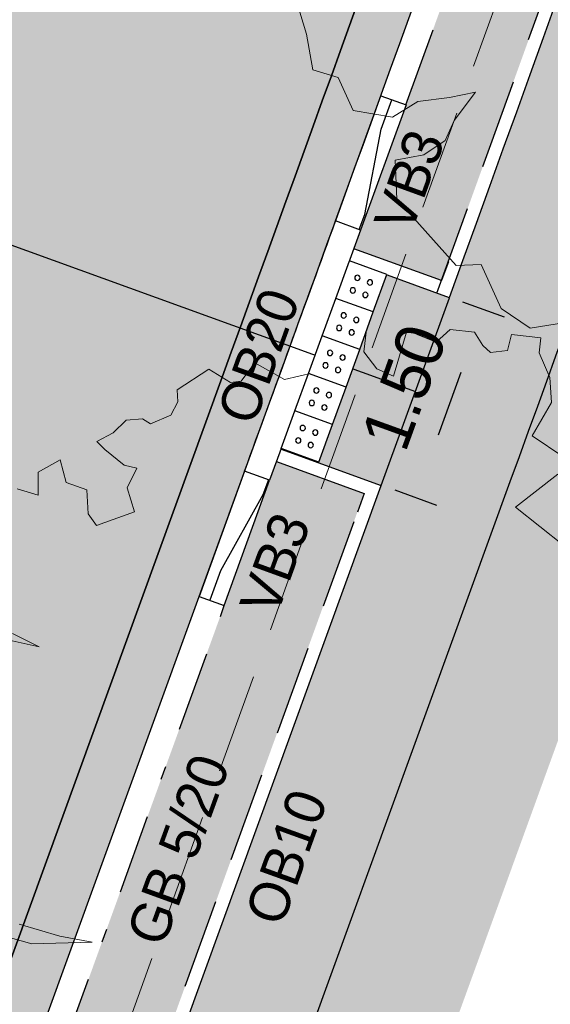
# Model space of a CAD drawing. Header units: metres. Extents: x 134157 to 138734, y 451157 to 455772.
# Tile 466 of 656: x 136563.45 to 136567.43, y 453794.27 to 453801.67. Entities that reach past the tile are written whole.
import ezdxf

# ---------------------------------------------------------------- set-up
doc = ezdxf.new("R2010")
doc.units = ezdxf.units.M
doc.set_wipeout_variables(frame=1)
for name, pattern in [('CENTER__G5', [2.4, 1.5, -0.3, 0.3, -0.3]), ('DASHDOT__G2', [1.2, 0.6, -0.3, 0, -0.3]), ('GZ10X20__G1', [1.4999999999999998, 0.5, -0.2, 0.2, -0.2, 0.2, -0.2]), ('HIDDEN__G5', [1.125, 0.75, -0.375])]:
    doc.linetypes.add(name, pattern=pattern)
doc.layers.add('-DR-alg-hulplijnen', color=210, linetype='Continuous', plot=False)
doc.layers.add('-DR-alg-hulplijnen bochtstralen uitritconstructies', color=210, linetype='Continuous', plot=False)
doc.layers.add('-DR-alg-hulplijnen kantverharding asflast nieuwe fietsstraat', color=7, linetype='Continuous', true_color=0xff9429, plot=False)
doc.layers.add('-DR-bs-boom', color=253, linetype='Continuous', lineweight=13)
doc.layers.add('-DR-nw-rio-HWA 125', color=170, linetype='HIDDEN__G5', lineweight=13)
doc.layers.add('-DR-nw-gr-arc-gras', color=7, linetype='Continuous', true_color=0xb5d5a4)
for name, color, linetype in [('-DR-nw-inr-fietsparkeren Tulip enkele beugel', 2, 'Continuous'), ('-DR-nw-maatvoering', 3, 'Continuous'), ('-DR-nw-vh-band 10x20 ob', 2, 'HIDDEN__G5'), ('-DR-nw-vh-band 15x25 ob', 2, 'CENTER__G5'), ('-DR-nw-vh-band 18-20x25 verloopband 20x20', 2, 'Continuous'), ('-DR-nw-vh-band 20x20 opsluitband', 2, 'GZ10X20__G1'), ('-DR-nw-vh-band 5-20x25', 2, 'DASHDOT__G2'), ('-DR-nw-vh-block doorsteek struinpad', 2, 'Continuous'), ('-DR-nw-vh-geleidelijntegels noppentegels 300x300x60', 250, 'Continuous'), ('-DR-nw-vh-kantverharding', 3, 'Continuous'), ('-DR-nw-vh-txt-kantopsluitingen', 2, 'Continuous')]:
    doc.layers.add(name, color=color, linetype=linetype)
doc.layers.add('-DR-nw-vh-arc-asfalt fietsstraat rood', color=7, linetype='Continuous', lineweight=9, true_color=0xdfbfc7)
doc.layers.add('-DR-nw-vh-arc-sbs kf bruinrood rabat halfsteens', color=7, linetype='Continuous', lineweight=9, true_color=0xb88485)
doc.layers.add('-DR-nw-vh-arc-halfverharding stabilizer', color=7, linetype='Continuous', lineweight=9, true_color=0xe2e1c1, transparency=0.1)
doc.layers.add('-DR-nw-vh-kantverharding halfverharding stabilizer', color=7, linetype='Continuous', true_color=0xe2e1c1, transparency=0.1)
doc.styles.add('2-5TXT', font='arial.ttf')
doc.styles.add('Drong', font='txt', dxfattribs={"height": 1.8})
doc.dimstyles.new('Drong', dxfattribs={"dimtxt": 1.8, "dimasz": 2.5, "dimexe": 0, "dimexo": 0, "dimgap": 0.9, "dimtad": 1, "dimzin": 0, "dimdsep": 46, "dimtxsty": 'Drong', "dimblk": 'dimblk-wit', "dimcen": 0, "dimse1": 1, "dimse2": 1, "dimclrd": 256, "dimclre": 1, "dimclrt": 7, "dimadec": 0, "dimazin": 0, "dimtfac": 1, "dimtmove": 0, "dimatfit": 3, "dimfxl": 1, "dimtolj": 1, "dimtzin": 0, "dimarcsym": 0})
doc.dimstyles.new('VELOPA-drukwerk', dxfattribs={"dimscale": 0, "dimtxt": 2.5, "dimasz": 2, "dimexe": 1, "dimexo": 1, "dimgap": 1, "dimtad": 1, "dimdec": 0, "dimdsep": 46, "dimtxsty": '2-5TXT', "dimcen": 8, "dimadec": 1, "dimazin": 0, "dimtfac": 1, "dimtdec": 0, "dimtmove": 0, "dimatfit": 3, "dimfxl": 1, "dimtolj": 1, "dimtzin": 0, "dimarcsym": 0})
pattern_1 = [(228.0127875, (0.54864, 0.7619999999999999), (-6.096000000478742, -6.857999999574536), [0.102516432, -10.1491450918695]), (184.969741, (0.4800599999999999, 0.6858), (9.143999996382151, 0.7620000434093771), [0.175921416, -17.41621466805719]), (132.5104471, (0.3048, 0.6705599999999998), (7.620000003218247, -8.381999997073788), [0.124044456, -12.28041683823]), (267.273689, (0.00762, 0.4800599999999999), (0.7620000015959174, 15.23999999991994), [0.160201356, -15.8599312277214]), (292.83365418, (0, 0.32004), (-3.810000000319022, 9.143999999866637), [0.15709011, -15.5519423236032]), (357.2736889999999, (0.06096, 0.17526), (-15.23999999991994, 0.7620000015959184), [0.160201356, -15.8599312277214]), (37.69424047, (0.22098, 0.16764), (-9.905999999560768, -7.620000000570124), [0.211858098, -20.9739345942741]), (72.25532837, (0.38862, 0.29718), (5.334000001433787, 16.76399999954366), [0.200015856, -19.8015769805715]), (121.42956562, (0.4495799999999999, 0.48768), (-6.096000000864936, 9.905999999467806), [0.1607439, -15.9136637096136]), (175.2363583, (0.36576, 0.6248400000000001), (8.381999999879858, -0.7620000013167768), [0.183513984, -8.992181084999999]), (222.3974378, (0.18288, 0.64008), (-9.143999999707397, -8.382000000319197), [0.237323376, -23.4950317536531]), (138.81407483, (0.7619999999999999, 0.47244), (-5.333999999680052, 4.572000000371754), [0.08100136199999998, -8.0191697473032]), (171.4692344, (0.70104, 0.52578), (9.906000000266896, -1.523999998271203), [0.154104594, -15.256391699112]), (225, (0.54864, 0.54864), (-1.06581410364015e-16, -0.7620000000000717), [0.107762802, -0.9698679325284]), (203.19859051, (0.4953, 0.64008), (3.810000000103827, 1.5239999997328), [0.05803239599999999, -5.745186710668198]), (291.80140949, (0.44196, 0.61722), (-0.7620000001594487, 2.285999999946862), [0.082069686, -4.021425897]), (30.96375653, (0.47244, 0.5410200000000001), (2.286000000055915, 1.523999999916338), [0.133295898, -4.309889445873]), (161.56505118, (0.5867399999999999, 0.6096), (1.524000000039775, -0.761999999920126), [0.096386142, -2.3132694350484]), (16.389540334, (0, 0.61722), (7.620000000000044, 2.286000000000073), [0.1350264, -13.3676480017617]), (70.34617594, (0.12954, 0.65532), (-3.048000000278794, -8.381999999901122), [0.113279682, -11.21466470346]), (293.19859051, (0.5867399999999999, 0.7619999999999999), (-1.523999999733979, 3.810000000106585), [0.11606403, -5.687155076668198]), (343.6104596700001, (0.6324599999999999, 0.65532), (-7.620000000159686, 2.285999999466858), [0.1350264, -13.367648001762]), (339.44395478, (0, 0.14478), (-3.809999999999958, 1.524000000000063), [0.1302105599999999, -6.3803202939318]), (294.7751406, (0.12192, 0.09906), (-3.810000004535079, 8.381999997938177), [0.109101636, -10.801078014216]), (66.80140949, (0.59436, 0), (1.523999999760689, 3.810000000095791), [0.11606403, -5.687155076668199]), (17.35402464, (0.64008, 0.10668), (-9.905999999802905, -3.048000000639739), [0.127734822, -12.64571279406]), (69.44395478, (0.22098, 0), (-1.524000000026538, -3.809999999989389), [0.06510527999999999, -6.445425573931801]), (101.309932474, (0.54864, 0), (-0.7620000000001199, 3.048000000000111), [0.03885437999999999, -3.8465984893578]), (165.963756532, (0.5410200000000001, 0.0381), (2.285999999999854, -0.7619999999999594), [0.15709011, -2.9847163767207]), (186.00900596, (0.38862, 0.0762), (7.61999999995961, 0.762000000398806), [0.1455801, -14.4124094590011]), (303.69006753, (0.47244, 0.47244), (-0.7620000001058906, 1.523999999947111), [0.109897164, -2.637532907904]), (353.15722659, (0.5334, 0.3809999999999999), (12.9540000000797, -1.523999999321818), [0.191867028, -18.9948027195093]), (60.9453959, (0.7239, 0.35814), (-3.048000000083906, -5.333999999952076), [0.078452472, -7.766817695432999]), (90, (0.7619999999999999, 0.42672), (-0.7619999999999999, 0.7619999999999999), [0.04572, -0.7162799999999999]), (120.25643716, (0.37338, 0.09906), (3.047999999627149, -5.334000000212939), [0.105860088, -10.48018223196]), (48.01278749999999, (0.32004, 0.1905), (6.096000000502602, 6.857999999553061), [0.205032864, -10.0466286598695]), (0, (0.4572, 0.3429), (0.7619999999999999, 0.7619999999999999), [0.19812, -0.5638799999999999]), (325.3048465, (0.65532, 0.3429), (7.620000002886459, -5.333999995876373), [0.120482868, -11.927795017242]), (254.0546040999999, (0.75438, 0.27432), (-0.761999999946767, -3.048000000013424), [0.110948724, -5.4364950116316]), (207.64597536, (0.7239, 0.16764), (-14.478000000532, -7.619999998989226), [0.18064353, -17.8837393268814]), (175.42607874, (0.5638799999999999, 0.08381999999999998), (-9.905999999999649, 0.7619999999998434), [0.191108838, -18.919753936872])]
pattern_2 = [(115.3356253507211, (136419.7180158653, 453326.2367068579), (-0.2236810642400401, -0.1059037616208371), [0.06, -0.187485]), (205.3356253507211, (136419.7180158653, 453326.2367068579), (0.1059037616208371, -0.22368106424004), [0.06, -0.187485])]

# ---------------------------------------------------------------- blocks, each defined once
blk = doc.blocks.new('Boom bestaand 1')
for points in [[(-0.2947208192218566, 0.2047446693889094), (-0.3321562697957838, 0.1849765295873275), (-0.3413385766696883, 0.2202768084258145)], [(-0.350520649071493, 0.2287488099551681), (-0.3724168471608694, 0.2146288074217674), (-0.3879560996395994, 0.2358089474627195), (-0.4042018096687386, 0.2414569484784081), (-0.4225661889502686, 0.2414569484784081), (-0.4315337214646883, 0.2467254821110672), (-0.4415591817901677, 0.229188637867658), (-0.4324549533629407, 0.2223948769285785), (-0.435986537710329, 0.2110987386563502), (-0.4423434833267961, 0.2082747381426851), (-0.4530205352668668, 0.2066837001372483), (-0.4612717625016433, 0.1920817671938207), (-0.457176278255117, 0.18003446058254), (-0.4670650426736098, 0.170150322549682), (-0.472715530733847, 0.1652082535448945), (-0.4472877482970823, 0.1440281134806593), (-0.4564700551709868, 0.1355561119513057), (-0.4705966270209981, 0.1320260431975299), (-0.4840167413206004, 0.1397921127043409), (-0.4882547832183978, 0.1171998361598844), (-0.4847231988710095, 0.1157878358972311), (-0.4748346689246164, 0.1136699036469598), (-0.4769535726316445, 0.1009617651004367), (-0.4713028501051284, 0.09460769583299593), (-0.4748346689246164, 0.0748395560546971), (-0.4931990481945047, 0.06071941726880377), (-0.4854294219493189, 0.04730521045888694), (-0.4875485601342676, 0.04024520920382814), (-0.5016751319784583, 0.03036107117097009), (-0.4974370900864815, 0.00494493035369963), (-0.4896674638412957, 0.002120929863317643), (-0.4832352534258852, -0.006023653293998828), (-0.4832352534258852, -0.0211265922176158), (-0.4885680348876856, -0.02468023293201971), (-0.4921233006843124, -0.03534115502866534), (-0.4876793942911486, -0.04689045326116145), (-0.4867905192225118, -0.05932826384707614), (-0.4796799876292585, -0.05666299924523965), (-0.4645700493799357, -0.04866734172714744), (-0.459237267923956, -0.04156006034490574), (-0.449460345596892, -0.05310935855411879), (-0.4325726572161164, -0.05488624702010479), (-0.4341562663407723, -0.082442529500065), (-0.4438616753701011, -0.08442230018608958), (-0.4591129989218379, -0.0788789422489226), (-0.4694125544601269, -0.08976781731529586), (-0.4852582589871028, -0.08739209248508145), (-0.4834755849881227, -0.1044182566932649), (-0.4690165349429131, -0.1107536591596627), (-0.4787219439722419, -0.1222364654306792)], [(-0.389277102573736, -0.1643826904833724), (-0.3736199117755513, -0.1512478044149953), (-0.3909544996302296, -0.175281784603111)], [(-0.2053925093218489, -0.2390105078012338), (-0.1868351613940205, -0.2166427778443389), (-0.1742816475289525, -0.1980938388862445), (-0.189564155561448, -0.2362827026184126), (-0.2026635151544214, -0.2526493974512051)], [(-0.02779592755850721, -0.489518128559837), (-0.01080061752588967, -0.4915566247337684), (0.01571205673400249, -0.4976722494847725), (0.02862852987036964, -0.4827231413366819), (0.05582116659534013, -0.4820436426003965), (0.071993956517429, -0.4570290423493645), (0.06901628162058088, -0.4348673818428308), (0.07565379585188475, -0.4119102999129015), (0.07964846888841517, -0.3923569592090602), (0.09273351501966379, -0.4155685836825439), (0.1039107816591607, -0.4277820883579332), (0.107454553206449, -0.4465849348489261), (0.1024933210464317, -0.4680038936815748), (0.1298861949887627, -0.4784885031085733), (0.1932751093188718, -0.4575098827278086), (0.2000920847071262, -0.4399570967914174), (0.2363148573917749, -0.4392229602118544), (0.2586511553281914, -0.4253239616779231), (0.2652219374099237, -0.3991058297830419)]]:
    blk.add_lwpolyline(points)
blk = doc.blocks.new('Verloop 20x20 naar 5-20')
blk.add_lwpolyline([(0, 0), (0, 0.2), (1, 0.2), (1, 0)], close=True)
blk.add_lwpolyline([(-2.487058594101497e-17, 0.01052302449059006), (0.1199157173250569, 0.01052302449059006), (0.765107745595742, 0.1144284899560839), (1, 0.1144284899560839)])
blk = doc.blocks.new('*U146')
blk.add_lwpolyline([(0, 0), (2.449293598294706e-17, 0.2), (-1, 0.2000000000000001), (-1, 1.224646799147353e-16)], close=True)
blk.add_lwpolyline([(2.615928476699e-17, 0.01052302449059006), (-0.1199157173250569, 0.01052302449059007), (-0.765107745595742, 0.114428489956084), (-1, 0.114428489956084)])
blk = doc.blocks.new('*U2276')
at = {"layer": '-DR-alg-hulplijnen bochtstralen uitritconstructies', "flags": 128}
blk.add_lwpolyline([(1.244720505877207, -1.005944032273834), (2.744699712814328, -1.013842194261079)], dxfattribs=at)
at = {"layer": '-DR-nw-vh-band 15x25 ob'}
for points in [[(1.148927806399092, -0.2053627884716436), (1.145217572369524, -0.9054795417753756), (0.9955896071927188, -0.9047826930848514)], [(2.995771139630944, -0.9150104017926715), (2.845194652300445, -0.9143091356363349), (2.84890668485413, -0.2138528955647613)]]:
    blk.add_lwpolyline(points, dxfattribs=at)
at = {"layer": '-DR-nw-vh-band 20x20 opsluitband', "flags": 128}
blk.add_lwpolyline([(2.999033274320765, -0.2145619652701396), (0.9990577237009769, -0.20465498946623)], dxfattribs=at)
at = {"layer": '-DR-nw-vh-kantverharding'}
blk.add_lwpolyline([(0.9999891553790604, -0.004657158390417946, 0.0002762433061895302), (2.999964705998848, -0.01456413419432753)], format="xyb", dxfattribs=at)
for points in [[(1.248926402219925, -0.2058927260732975), (1.244686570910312, -1.005943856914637)], [(2.744665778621, -1.013842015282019), (2.748908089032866, -0.2133229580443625)]]:
    blk.add_lwpolyline(points, dxfattribs=at)
at = {"layer": '-DR-nw-vh-band 18-20x25 verloopband 20x20', "rotation": 359.7331635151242}
for name, p in [('*U146', (0.9990577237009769, -0.20465498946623)), ('Verloop 20x20 naar 5-20', (2.999033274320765, -0.2145619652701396))]:
    blk.add_blockref(name, p, dxfattribs=at)
blk = doc.blocks.new('*D482')
at = {"layer": '-DR-alg-hulplijnen', "color": 0, "lineweight": -2, "ltscale": 4, "transparency": 16777216}
for p, q in [((-1.268533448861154e-15, -770.7167233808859), (-1.92714493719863e-14, -1064.726652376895)), ((3625, -770.7167233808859), (3625, -1064.726652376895)), ((41.43344676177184, -1044.009928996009), (3583.566553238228, -1044.009928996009))]:
    blk.add_line(p, q, dxfattribs=at)
at = {"layer": '-DR-alg-hulplijnen', "color": 0, "ltscale": 4, "transparency": 16777216}
for points in [[(41.43344676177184, -1037.104354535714), (41.43344676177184, -1050.915503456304), (-1.800291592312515e-14, -1044.009928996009)], [(3583.566553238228, -1037.104354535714), (3583.566553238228, -1050.915503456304), (3625, -1044.009928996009)]]:
    blk.add_solid(points, dxfattribs=at)
at = {"layer": 'Defpoints', "color": 0, "ltscale": 4, "transparency": 16777216}
for p in [(0, -750), (3625, -750), (3625, -1044.009928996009)]:
    blk.add_point(p, dxfattribs=at)
at = {"layer": '-DR-alg-hulplijnen', "color": 0, "ltscale": 4, "transparency": 16777216, "insert": (1812.5, -996.8320429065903), "char_height": 51.79180845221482, "attachment_point": 5, "style": '2-5TXT'}
blk.add_mtext('\\A1;3625', dxfattribs=at)
blk = doc.blocks.new('*D481')
at = {"layer": '-DR-alg-hulplijnen', "color": 0, "lineweight": -2, "ltscale": 4, "transparency": 16777216}
for p, q in [((3645.716723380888, 3.331503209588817e-15), (4009.119275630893, 6.177109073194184e-14)), ((3988.402552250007, -41.4334467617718), (3988.402552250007, -708.5665532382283)), ((3645.716723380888, -750.0000000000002), (4009.119275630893, -750.0000000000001))]:
    blk.add_line(p, q, dxfattribs=at)
at = {"layer": '-DR-alg-hulplijnen', "color": 0, "ltscale": 4, "transparency": 16777216}
for points in [[(3981.496977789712, -41.43344676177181), (3995.308126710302, -41.4334467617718), (3988.402552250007, 5.843958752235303e-14)], [(3981.496977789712, -708.5665532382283), (3995.308126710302, -708.5665532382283), (3988.402552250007, -750.0000000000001)]]:
    blk.add_solid(points, dxfattribs=at)
at = {"layer": 'Defpoints', "color": 0, "ltscale": 4, "transparency": 16777216}
for p in [(3625.000000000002, 0), (3625.000000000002, -750.0000000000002), (3988.402552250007, -750.0000000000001)]:
    blk.add_point(p, dxfattribs=at)
at = {"layer": '-DR-alg-hulplijnen', "color": 0, "ltscale": 4, "transparency": 16777216, "insert": (3941.242330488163, -375.0000000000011), "char_height": 51.79180845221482, "attachment_point": 5, "rotation": 90, "style": '2-5TXT'}
blk.add_mtext('\\A1;750', dxfattribs=at)
blk = doc.blocks.new('*U1814')
blk.add_wipeout([(-1.3877787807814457e-17, 0), (-0.14049830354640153, 0.26506645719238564), (0.1245681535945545, 0.40556476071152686), (0.2650664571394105, 0.14049830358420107)])
for points in [[(0.1245681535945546, 0.4055647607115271), (-0.1404983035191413, 0.2650664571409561)], [(0.2650664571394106, 0.1404983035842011), (0.1245681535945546, 0.4055647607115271)], [(0, 0), (-0.1404983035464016, 0.2650664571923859)], [(0.2650664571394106, 0.1404983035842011), (0, 0)]]:
    blk.add_lwpolyline(points)
at = {"color": 253}
for centre in [(-0.00531004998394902, 0.2235437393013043), (0.08304543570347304, 0.2703765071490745), (0.04152271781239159, 0.135188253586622), (0.1298782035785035, 0.1820210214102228)]:
    blk.add_circle(centre, 0.01999999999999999, dxfattribs=at)
blk.add_wipeout([(0.26506645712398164, 0.1404983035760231), (0.12456815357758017, 0.40556476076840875), (0.3896346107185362, 0.5460630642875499), (0.5301329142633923, 0.2809966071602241)])
for points in [[(0.3896346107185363, 0.5460630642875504), (0.1245681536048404, 0.4055647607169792)], [(0.5301329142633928, 0.2809966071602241), (0.3896346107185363, 0.5460630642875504)], [(0.2650664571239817, 0.1404983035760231), (0.1245681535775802, 0.4055647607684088)], [(0.5301329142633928, 0.2809966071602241), (0.2650664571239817, 0.1404983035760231)]]:
    blk.add_lwpolyline(points)
for centre in [(0.2597564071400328, 0.3640420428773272), (0.3481118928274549, 0.4108748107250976), (0.3949446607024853, 0.3225193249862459), (0.3065891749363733, 0.275686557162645)]:
    blk.add_circle(centre, 0.01999999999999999, dxfattribs=at)
blk.add_wipeout([(0.5301329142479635, 0.2809966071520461), (0.3896346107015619, 0.5460630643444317), (0.6547010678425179, 0.6865613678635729), (0.7951993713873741, 0.4214949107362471)])
for points in [[(0.6547010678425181, 0.6865613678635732), (0.3896346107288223, 0.5460630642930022)], [(0.7951993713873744, 0.4214949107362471), (0.6547010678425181, 0.6865613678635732)], [(0.5301329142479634, 0.2809966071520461), (0.3896346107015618, 0.546063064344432)], [(0.7951993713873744, 0.4214949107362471), (0.5301329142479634, 0.2809966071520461)]]:
    blk.add_lwpolyline(points)
for centre in [(0.5248228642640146, 0.5045403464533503), (0.6131783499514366, 0.5513731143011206), (0.6600111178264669, 0.4630176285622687), (0.5716556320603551, 0.4161848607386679)]:
    blk.add_circle(centre, 0.01999999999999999, dxfattribs=at)
blk.add_wipeout([(0.7951993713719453, 0.4214949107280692), (0.6547010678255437, 0.6865613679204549), (0.9197675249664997, 0.8270596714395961), (1.0602658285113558, 0.5619932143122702)])
for points in [[(0.9197675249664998, 0.8270596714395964), (0.6547010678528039, 0.6865613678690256)], [(1.060265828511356, 0.5619932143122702), (0.9197675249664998, 0.8270596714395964)], [(0.7951993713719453, 0.4214949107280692), (0.6547010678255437, 0.6865613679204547)], [(1.060265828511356, 0.5619932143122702), (0.7951993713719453, 0.4214949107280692)]]:
    blk.add_lwpolyline(points)
for centre in [(0.8782448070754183, 0.6918714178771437), (0.7898893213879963, 0.6450386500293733), (0.9250775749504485, 0.6035159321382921), (0.836722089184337, 0.5566831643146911)]:
    blk.add_circle(centre, 0.01999999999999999, dxfattribs=at)
blk.add_wipeout([(1.060265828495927, 0.5619932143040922), (0.9197675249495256, 0.8270596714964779), (1.1848339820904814, 0.967557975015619), (1.3253322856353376, 0.7024915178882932)])
for points in [[(1.184833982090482, 0.9675579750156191), (0.9197675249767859, 0.8270596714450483)], [(1.325332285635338, 0.7024915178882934), (1.184833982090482, 0.9675579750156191)], [(1.060265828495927, 0.5619932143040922), (0.9197675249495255, 0.827059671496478)], [(1.325332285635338, 0.7024915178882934), (1.060265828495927, 0.5619932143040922)]]:
    blk.add_lwpolyline(points)
for centre in [(1.1433112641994, 0.8323697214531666), (1.054955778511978, 0.7855369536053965), (1.190144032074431, 0.7440142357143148), (1.101788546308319, 0.697181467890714)]:
    blk.add_circle(centre, 0.01999999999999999, dxfattribs=at)
blk = doc.blocks.new('dimblk-wit')
at = {"color": 7}
blk.add_line((2.842170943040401e-14, -0.3333333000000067), (-2.842170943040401e-14, 0.3333333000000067), dxfattribs=at)
blk.add_solid([(0, 0), (-0.7999999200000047, 0.1999999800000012), (-0.7999999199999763, -0.1999999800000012)], dxfattribs=at)
blk = doc.blocks.new('*D2179')
at = {"layer": '-DR-nw-maatvoering', "lineweight": -2, "transparency": 16777216}
blk.add_line((136566.5925022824, 453798.5507665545), (136566.7627359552, 453799.0208947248), dxfattribs=at)
at = {"layer": 'Defpoints', "color": 0, "transparency": 16777216}
for p in [(136566.9329696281, 453799.4910228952), (136567.1829965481, 453799.400488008), (136566.6722955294, 453797.9901034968)]:
    blk.add_point(p, dxfattribs=at)
at = {"layer": '-DR-nw-maatvoering', "lineweight": -2, "transparency": 16777216, "xscale": 0.5, "yscale": 0.5, "zscale": 0.5}
for p, rotation in [((136566.9329696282, 453799.4910228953), 70.09465014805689), ((136566.4222686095, 453798.0806383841), 250.0946501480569)]:
    blk.add_blockref('dimblk-wit', p, dxfattribs=dict(at, rotation=rotation))
at = {"layer": '-DR-nw-maatvoering', "color": 7, "transparency": 16777216, "insert": (136566.3356551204, 453798.9096559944), "char_height": 0.36, "attachment_point": 5, "rotation": 70.0946501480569, "style": 'Drong'}
blk.add_mtext('\\A1;1.50', dxfattribs=at)
blk = doc.blocks.new('Fietsenrek Tulip enkel')
at = {"layer": '-DR-alg-hulplijnen', "ltscale": 4}
dim = blk.add_linear_dim(base=(3988.402552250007, -750.0000000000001), p1=(3625, 0), p2=(3625, -750), angle=90, dimstyle='VELOPA-drukwerk', override={"dimscale": 20.71672338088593}, dxfattribs=at)
dim.commit()
dim.dimension.update_dxf_attribs({"geometry": '*D481', "text_midpoint": (3941.242330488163, -375.0000000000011)})
dim = blk.add_linear_dim(base=(3625, -1044.009928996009), p1=(0, -750), p2=(3625, -750), dimstyle='VELOPA-drukwerk', override={"dimscale": 20.71672338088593}, dxfattribs=at)
dim.commit()
dim.dimension.update_dxf_attribs({"geometry": '*D482', "text_midpoint": (1812.5, -996.8320429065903)})

msp = doc.modelspace()

# ---------------------------------------------------------------- hatches: boundary and pattern name
at = {"layer": '-DR-nw-gr-arc-gras', "transparency": 33554687}
h = msp.add_hatch(dxfattribs=at)
h.set_pattern_fill('AGR-BOLLEN', color=256, scale=0.1, pattern_type=2)
h.set_pattern_definition(pattern_2)
edge = h.paths.add_edge_path()
edge.add_arc((-7000776.809524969, 3043164.567559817), 7592527.997363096, 340.0567505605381, 340.0572256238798)
edge.add_line((136455.7815594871, 453494.2542758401), (136455.1236032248, 453494.4934109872))
edge.add_arc((380495.2223584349, 364992.5484406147), 259592.3035530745, 160.0666568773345, 160.0804453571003)
edge.add_line((136433.832290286, 453435.7615323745), (136433.813485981, 453435.768343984))
edge.add_line((136433.813485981, 453435.768343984), (136432.1794965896, 453431.2550945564))
edge.add_line((136432.1794965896, 453431.2550945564), (136432.198303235, 453431.2482893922))
edge.add_line((136432.198303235, 453431.2482893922), (136431.6776287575, 453429.8696050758))
edge.add_line((136431.6776287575, 453429.8696050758), (136432.3363505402, 453429.6312341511))
edge.add_line((136432.3363505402, 453429.6312341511), (136434.3092713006, 453435.0765756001))
h = msp.add_hatch(dxfattribs=at)
h.set_pattern_fill('AGR-BOLLEN', color=256, scale=0.1, pattern_type=2)
h.set_pattern_definition(pattern_2)
edge = h.paths.add_edge_path()
edge.add_line((136644.2753070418, 454017.4218487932), (136643.9350728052, 454016.4814706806))
edge.add_line((136643.9350728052, 454016.4814706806), (136643.8839339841, 454016.3403207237))
edge.add_line((136643.8839339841, 454016.3403207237), (136644.542212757, 454016.1016536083))
edge.add_arc((1711333.983143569, -116117.4265426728), 1674723.581774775, 160.0956720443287, 160.096657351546, ccw=False)
edge.add_line((136654.3469492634, 454043.1812754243), (136653.6888597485, 454043.419891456))
edge.add_line((136653.6888597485, 454043.419891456), (136653.6378049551, 454043.2789838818))
edge.add_line((136653.6378049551, 454043.2789838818), (136653.2975354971, 454042.3386559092))
edge.add_line((136653.2975354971, 454042.3386559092), (136644.2753070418, 454017.4218487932))
h = msp.add_hatch(dxfattribs=at)
h.set_pattern_fill('AGR-BOLLEN', color=256, scale=0.1, pattern_type=2)
h.set_pattern_definition(pattern_2)
edge = h.paths.add_edge_path()
edge.add_arc((135150.5995751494, 454312.1876381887), 1507.900000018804, 340.0567307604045, 341.0347260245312)
edge.add_arc((137987.7467454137, 453337.2025436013), 1492.100000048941, 160.09465014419, 161.0347260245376, ccw=False)
edge.add_line((136584.7902592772, 453845.2138703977), (136593.3319289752, 453868.803090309))
edge.add_arc((136637.6180026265, 453852.7670783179), 47.10000000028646, 156.2805753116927, 160.0946501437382, ccw=False)
edge.add_line((136594.4967152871, 453871.7134388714), (136596.7857011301, 453876.9230946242))
edge.add_arc((136548.3543614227, 453898.2025526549), 52.89999999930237, 336.2805753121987, 340.0946501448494)
edge.add_line((136598.09392185, 453880.1918300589), (136602.1978051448, 453891.5253759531))
edge.add_line((136602.1978051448, 453891.5253759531), (136601.2575488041, 453891.865843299))
edge.add_line((136601.2575488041, 453891.865843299), (136597.1536655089, 453880.5322974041))
edge.add_arc((136548.3543614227, 453898.2025526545), 51.89999999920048, 336.280575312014, 340.0946501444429, ccw=False)
edge.add_line((136595.8701748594, 453877.3253528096), (136593.5811890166, 453872.1156970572))
edge.add_arc((136637.618002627, 453852.7670783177), 48.10000000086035, 156.2805753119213, 160.0946501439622)
edge.add_line((136592.3916726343, 453869.1435576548), (136583.8500029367, 453845.5543377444))
edge.add_arc((137987.7467454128, 453337.2025436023), 1493.100000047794, 160.0946501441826, 161.0347260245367)
edge.add_arc((135150.5995751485, 454312.1876381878), 1506.900000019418, 340.05673076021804, 341.03472602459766, ccw=False)
edge.add_line((136567.1319988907, 453798.1997953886), (136565.618060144, 453794.0274334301))
edge.add_line((136565.618060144, 453794.0274334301), (136565.7120632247, 453793.993324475))
edge.add_line((136565.7120632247, 453793.993324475), (136565.2947470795, 453792.8432158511))
edge.add_arc((136567.0808056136, 453792.1951457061), 1.900000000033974, 160.0567307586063, 250.0567307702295)
edge.add_line((136566.432735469, 453790.4090871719), (136570.5318618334, 453788.9442384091))
edge.add_arc((136571.1712304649, 453790.7334303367), 1.900000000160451, 250.335625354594, 305.5790363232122)
edge.add_line((136572.2766987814, 453789.1881343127), (136575.5573210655, 453791.5350140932))
edge.add_line((136575.5573210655, 453791.5350140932), (136571.8931243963, 453792.9365435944))
edge.add_line((136571.8931243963, 453792.9365435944), (136571.068949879, 453790.6164457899))
edge.add_line((136571.068949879, 453790.6164457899), (136567.0386086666, 453792.0788524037))
edge.add_arc((136567.3796982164, 453793.0188832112), 1.000000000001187, 160.056730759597, 250.0567307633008, ccw=False)
edge.add_line((136566.439667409, 453793.3599727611), (136568.0720297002, 453797.8587058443))
h = msp.add_hatch(dxfattribs=at)
h.set_pattern_fill('AGR-BOLLEN', color=256, scale=0.1, pattern_type=2)
h.set_pattern_definition(pattern_2)
edge = h.paths.add_edge_path()
edge.add_line((136572.9036505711, 453817.4327996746), (136572.2424784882, 453817.6627363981))
edge.add_line((136572.2424784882, 453817.6627363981), (136572.1932820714, 453817.5211692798))
edge.add_line((136572.1932820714, 453817.5211692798), (136571.8653656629, 453816.5763058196))
edge.add_arc((135150.5995751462, 454312.1876381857), 1505.20000002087, 340.14783828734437, 340.77576324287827, ccw=False)
edge.add_line((136566.3485409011, 453801.0302201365), (136566.3495284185, 453801.0298620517))
edge.add_line((136566.3495284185, 453801.0298620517), (136566.0086367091, 453800.0897594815))
edge.add_line((136566.0086367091, 453800.0897594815), (136565.9574011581, 453799.9486446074))
edge.add_line((136565.9574011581, 453799.9486446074), (136566.6159101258, 453799.7093832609))
edge.add_arc((135167.7152508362, 454305.9747459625), 1487.692062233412, 340.1046935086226, 340.8289668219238)
h = msp.add_hatch(dxfattribs=at)
h.set_pattern_fill('AGR-BOLLEN', color=256, scale=0.1, pattern_type=2)
h.set_pattern_definition(pattern_2)
h.paths.add_polyline_path([(136566.035242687, 453798.1112127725), (136565.3773953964, 453798.3506478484), (136565.3262961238, 453798.2097563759), (136564.9854044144, 453797.2696538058), (136557.5546130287, 453776.7888850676), (136557.5542362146, 453776.7890217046), (136557.2133445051, 453775.8489191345), (136557.1621577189, 453775.7077865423), (136557.8205713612, 453775.4685598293)])
at = {"layer": '-DR-nw-vh-arc-asfalt fietsstraat rood', "transparency": 33554687}
h = msp.add_hatch(color=256, dxfattribs=at)
h.dxf.hatch_style = 1
edge = h.paths.add_edge_path()
edge.add_arc((137987.7467455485, 453337.2025435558), 1495.400000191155, 160.0946501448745, 161.0347260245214)
edge.add_arc((135150.599574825, 454312.1876383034), 1504.600000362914, 340.0567307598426, 341.034726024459, ccw=False)
edge.add_line((136564.9699280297, 453798.9843013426), (136431.2485721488, 453430.4479765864))
edge.add_line((136431.2485721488, 453430.4479765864), (136427.2999171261, 453431.8791033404))
edge.add_line((136427.2999171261, 453431.8791033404), (136429.6486940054, 453438.3572199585))
edge.add_line((136429.6486940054, 453438.3572199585), (136561.0217986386, 453800.4168774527))
edge.add_arc((135150.5995746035, 454312.1876383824), 1500.400000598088, 340.0567307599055, 341.0347260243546)
edge.add_line((136569.551446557, 453824.5650928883), (136577.738336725, 453847.767375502))
edge.add_line((136577.738336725, 453847.767375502), (136586.3288476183, 453871.4914783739))
edge.add_line((136586.3288476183, 453871.4914783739), (136590.2290830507, 453869.9266325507))
edge.add_line((136590.2290830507, 453869.9266325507), (136581.6874133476, 453846.3374126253))
at = {"layer": '-DR-nw-vh-arc-halfverharding stabilizer'}
h = msp.add_hatch(dxfattribs=at)
h.set_pattern_fill('GRAVEL', color=256, scale=0.03)
h.set_pattern_definition(pattern_1)
edge = h.paths.add_edge_path()
edge.add_line((136566.1641167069, 453798.1711985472), (136567.010224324, 453797.8641889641))
edge.add_line((136567.010224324, 453797.8641889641), (136567.1319988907, 453798.1997953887))
edge.add_arc((135150.5995809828, 454312.1876360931), 1506.899993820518, 340.0567307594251, 340.438385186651)
edge.add_line((136570.5242854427, 453807.6468299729), (136569.6762316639, 453807.9481683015))
edge.add_arc((135150.5995727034, 454312.1876391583), 1506.000002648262, 340.1002877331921, 340.4383851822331, ccw=False)
edge.add_line((136566.6760687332, 453799.5831470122), (136566.5350252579, 453799.6342032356))
edge.add_line((136566.5350252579, 453799.6342032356), (136565.9233003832, 453799.8546385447))
edge.add_line((136565.9233003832, 453799.8546385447), (136565.4115449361, 453798.444636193))
edge.add_line((136565.4115449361, 453798.444636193), (136566.0237072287, 453798.2240021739))
edge.add_line((136566.0237072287, 453798.2240021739), (136566.1647118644, 453798.1728387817))
edge.add_line((136566.1647118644, 453798.1728387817), (136566.1641167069, 453798.1711985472))
h = msp.add_hatch(dxfattribs=at)
h.set_pattern_fill('GRAVEL', color=256, scale=0.03)
h.set_pattern_definition(pattern_1)
edge = h.paths.add_edge_path()
edge.add_line((136562.9844229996, 453786.7793760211), (136565.2007439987, 453792.8773248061))
edge.add_line((136565.2007439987, 453792.8773248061), (136567.010224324, 453797.8641889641))
edge.add_line((136567.010224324, 453797.8641889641), (136566.1635103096, 453798.171418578))
edge.add_line((136566.1635103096, 453798.171418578), (136559.9919107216, 453781.1608041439))
edge.add_line((136559.9919107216, 453781.1608041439), (136557.8804133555, 453775.3404207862))
edge.add_line((136557.8804133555, 453775.3404207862), (136558.7261418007, 453775.0335487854))
edge.add_line((136558.7261418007, 453775.0335487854), (136562.7368112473, 453786.0868127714))
edge.add_line((136562.7368112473, 453786.0868127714), (136562.9770427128, 453786.7590700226))
edge.add_arc((136564.8604026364, 453786.0860504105), 2.000000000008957, 159.7166673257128, 160.3356253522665, ccw=False)
at = {"layer": '-DR-nw-vh-arc-sbs kf bruinrood rabat halfsteens', "transparency": 33554687}
h = msp.add_hatch(color=256, dxfattribs=at)
h.dxf.hatch_style = 1
edge = h.paths.add_edge_path()
edge.add_line((136459.8251734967, 453521.5225364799), (136459.4491611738, 453521.6589723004))
edge.add_line((136459.4491611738, 453521.6589723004), (136466.3562245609, 453540.6945961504))
edge.add_line((136466.3562245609, 453540.6945961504), (136466.8678588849, 453542.1046423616))
edge.add_line((136466.8678588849, 453542.1046423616), (136467.0384036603, 453542.574657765))
edge.add_line((136467.0384036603, 453542.574657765), (136467.2089484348, 453543.0446731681))
edge.add_line((136467.2089484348, 453543.0446731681), (136467.3794932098, 453543.5146885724))
edge.add_line((136467.3794932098, 453543.5146885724), (136467.5500379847, 453543.9847039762))
edge.add_line((136467.5500379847, 453543.9847039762), (136467.7205827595, 453544.4547193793))
edge.add_line((136467.7205827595, 453544.4547193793), (136467.8911275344, 453544.9247347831))
edge.add_line((136467.8911275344, 453544.9247347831), (136468.0616723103, 453545.3947501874))
edge.add_line((136468.0616723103, 453545.3947501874), (136468.2322170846, 453545.8647655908))
edge.add_line((136468.2322170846, 453545.8647655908), (136468.4027618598, 453546.3347809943))
edge.add_line((136468.4027618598, 453546.3347809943), (136468.5733066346, 453546.8047963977))
edge.add_line((136468.5733066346, 453546.8047963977), (136468.7438514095, 453547.274811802))
edge.add_line((136468.7438514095, 453547.274811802), (136468.9143961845, 453547.7448272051))
edge.add_line((136468.9143961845, 453547.7448272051), (136469.0849409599, 453548.2148426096))
edge.add_line((136469.0849409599, 453548.2148426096), (136469.2554857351, 453548.6848580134))
edge.add_line((136469.2554857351, 453548.6848580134), (136496.5225696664, 453623.8319826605))
edge.add_line((136496.5225696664, 453623.8319826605), (136532.6439522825, 453723.3812431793))
edge.add_line((136532.6439522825, 453723.3812431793), (136552.5129481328, 453778.1394971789))
edge.add_line((136552.5129481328, 453778.1394971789), (136560.6457863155, 453800.5533132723))
edge.add_arc((135150.5995751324, 454312.1876381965), 1500.000000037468, 340.0567307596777, 341.0347260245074)
edge.add_arc((137987.746744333, 453337.2025439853), 1499.999998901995, 160.0946501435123, 161.0347260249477, ccw=False)
edge.add_line((136577.3622341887, 453847.9035624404), (136585.9525370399, 453871.6277406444))
edge.add_line((136585.9525370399, 453871.6277406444), (136586.3288476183, 453871.4914783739))
edge.add_line((136586.3288476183, 453871.4914783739), (136577.738336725, 453847.767375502))
edge.add_arc((137987.7467452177, 453337.2025436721), 1499.599999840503, 160.0946501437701, 161.0347260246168)
edge.add_arc((135150.5995747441, 454312.1876383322), 1500.400000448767, 340.05673075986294, 341.03472602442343, ccw=False)
edge.add_line((136561.0217986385, 453800.4168774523), (136552.894679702, 453778.0188234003))
edge.add_line((136552.894679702, 453778.0188234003), (136533.0499055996, 453723.3273236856))
edge.add_line((136533.0499055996, 453723.3273236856), (136496.9028942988, 453623.7074314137))
edge.add_line((136496.9028942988, 453623.7074314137), (136469.6314980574, 453548.5484221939))
edge.add_line((136469.6314980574, 453548.5484221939), (136459.8251734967, 453521.5225364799))
h = msp.add_hatch(color=256, dxfattribs=at)
h.dxf.hatch_style = 1
edge = h.paths.add_edge_path()
edge.add_line((136451.1497918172, 453484.1272951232), (136451.1474993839, 453484.1281269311))
edge.add_line((136451.1474993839, 453484.1281269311), (136450.7737794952, 453484.2637309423))
edge.add_line((136450.7737794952, 453484.2637309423), (136463.7733028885, 453520.0899603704))
edge.add_line((136463.7733028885, 453520.0899603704), (136507.5228875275, 453640.6622774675))
edge.add_line((136507.5228875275, 453640.6622774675), (136515.9321249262, 453663.8378400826))
edge.add_line((136515.9321249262, 453663.8378400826), (136555.633586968, 453773.2536736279))
edge.add_line((136555.633586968, 453773.2536736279), (136564.9699280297, 453798.9843013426))
edge.add_arc((135150.599574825, 454312.1876383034), 1504.600000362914, 340.0567307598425, 341.034726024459)
edge.add_arc((137987.7467450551, 453337.20254373), 1495.399999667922, 160.0946501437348, 161.0347260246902, ccw=False)
edge.add_line((136581.6874133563, 453846.3374126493), (136590.2290830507, 453869.9266325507))
edge.add_line((136590.2290830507, 453869.9266325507), (136590.605185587, 453869.7904456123))
edge.add_line((136590.605185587, 453869.7904456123), (136582.0635158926, 453846.2012257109))
edge.add_arc((137987.7467454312, 453337.2025435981), 1495.000000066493, 160.094650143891, 161.0347260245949)
edge.add_arc((134973.5520515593, 454374.7244763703), 1692.761547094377, 340.11097160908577, 340.98048517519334, ccw=False)
edge.add_line((136565.3459403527, 453798.8478655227), (136556.3429834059, 453774.0370943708))
edge.add_line((136556.3429834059, 453774.0370943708), (136516.2729091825, 453663.6043169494))
edge.add_line((136516.2729091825, 453663.6043169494), (136507.9741657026, 453640.7332716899))
edge.add_line((136507.9741657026, 453640.7332716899), (136464.1493085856, 453519.9535269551))
edge.add_line((136464.1493085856, 453519.9535269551), (136455.549846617, 453496.2536926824))
edge.add_line((136455.549846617, 453496.2536926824), (136454.9017768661, 453494.4676340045))
edge.add_line((136454.9017768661, 453494.4676340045), (136451.1497918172, 453484.1272951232))

# ---------------------------------------------------------------- linework, layer by layer
at = {"layer": '-DR-alg-hulplijnen bochtstralen uitritconstructies', "flags": 128}
msp.add_lwpolyline([(136560.7796717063, 453800.9232461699), (136566.4198565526, 453798.8767088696)], dxfattribs=at)
at = {"layer": '-DR-alg-hulplijnen kantverharding asflast nieuwe fietsstraat'}
msp.add_lwpolyline([(136620.467022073, 453951.9335331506), (136618.8898399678, 453946.4661328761, -0.01664357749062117), (136617.8615883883, 453943.301182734), (136595.3671784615, 453881.1791853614, -0.01664357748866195), (136594.1306749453, 453878.0896433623), (136591.8416891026, 453872.87998761, 0.01163646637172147), (136590.9554707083, 453870.7283732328), (136590.605185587, 453869.7904456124), (136590.2290830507, 453869.9266325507), (136581.6874133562, 453846.3374126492, 0.004101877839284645), (136573.5234525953, 453823.2001137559, -0.004267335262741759), (136564.9699280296, 453798.9843013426), (136433.5968233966, 453436.9246438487, 0.002151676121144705), (136392.9844638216, 453323.4781699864), (136381.0570405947, 453289.7027897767), (136367.704330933, 453255.4477957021), (136367.6831793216, 453255.3878998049)], format="xyb", dxfattribs=at)
at = {"layer": '-DR-nw-vh-band 10x20 ob', "ltscale": 0.9}
msp.add_lwpolyline([(136566.5815563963, 453799.6158492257, 0.003155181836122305), (136572.9376234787, 453817.5268591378, 0.003155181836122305)], format="xyb", dxfattribs=at)
msp.add_lwpolyline([(136557.7861110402, 453775.3746384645), (136566.0702524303, 453798.2054408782)], dxfattribs=at)
at = {"layer": '-DR-nw-vh-band 5-20x25'}
msp.add_lwpolyline([(136566.3485409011, 453801.0302201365, 0.00273987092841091), (136571.8654144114, 453816.5764456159)], format="xyb", dxfattribs=at)
msp.add_lwpolyline([(136557.5546130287, 453776.7888850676), (136564.9859716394, 453797.2694481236)], dxfattribs=at)
at = {"layer": '-DR-nw-vh-kantverharding'}
for points in [[(136363.728095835, 453256.80125087), (136363.7665480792, 453256.9101376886), (136377.1192577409, 453291.1651317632), (136389.0241510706, 453324.8767131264, -0.002151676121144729), (136429.6486940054, 453438.3572199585), (136561.0217986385, 453800.4168774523, 0.004267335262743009), (136569.551446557, 453824.5650928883, -0.004101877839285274), (136577.738336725, 453847.767375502), (136586.3288476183, 453871.4914783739), (136585.9525370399, 453871.6277406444)], [(136367.6831793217, 453255.3878998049), (136367.704330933, 453255.4477957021), (136381.0570405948, 453289.7027897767), (136392.9844638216, 453323.4781699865, -0.002151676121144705), (136433.5968233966, 453436.9246438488), (136564.9699280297, 453798.9843013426, 0.004267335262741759), (136573.5234525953, 453823.2001137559, -0.004101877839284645), (136581.6874133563, 453846.3374126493), (136590.2290830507, 453869.9266325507), (136590.605185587, 453869.7904456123)], [(136392.187695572, 453320.0206781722), (136393.3616364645, 453323.3449754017, -0.002151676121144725), (136433.9728357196, 453436.7882080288), (136565.3459403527, 453798.8478655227, 0.004267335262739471), (136573.9017388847, 453823.0701157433, -0.004101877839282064), (136582.0635158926, 453846.2012257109), (136590.4689986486, 453869.4143430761)], [(136569.1731602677, 453824.6950909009, -0.004267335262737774), (136560.6457863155, 453800.5533132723), (136558.8231048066, 453795.5300671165, -0.4142135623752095), (136558.1825446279, 453795.2305964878), (136556.8665014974, 453795.7081218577, 0.4142135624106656), (136556.4821653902, 453795.5284394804), (136550.7177519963, 453779.6419188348, 0.4142135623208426), (136550.8974343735, 453779.2575827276), (136552.2134775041, 453778.7800573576, -0.414213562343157), (136552.5129481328, 453778.1394971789)], [(136566.6755853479, 453799.5818116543, 0.003155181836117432), (136573.0320745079, 453817.4940109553)]]:
    msp.add_lwpolyline(points, format="xyb", dxfattribs=at)
msp.add_lwpolyline([(136557.8801141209, 453775.3405295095), (136566.164255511, 453798.1713319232)], dxfattribs=at)
at = {"layer": '-DR-nw-vh-kantverharding halfverharding stabilizer'}
msp.add_lwpolyline([(136565.4655276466, 453793.6070592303), (136567.1319988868, 453798.1997953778, 0.004267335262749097), (136575.6985987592, 453822.4526251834, -0.004101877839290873), (136583.8500029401, 453845.5543377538), (136592.3916726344, 453869.143557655, -0.01664357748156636), (136593.5811890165, 453872.115697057), (136595.8701748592, 453877.3253528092, 0.01664357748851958), (136597.153665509, 453880.5322974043), (136601.2575488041, 453891.865843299)], format="xyb", dxfattribs=at)

# ---------------------------------------------------------------- block references
at = {"layer": '-DR-bs-boom', "rotation": 293.3958673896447}
for p, xscale, yscale in [((136570.1564018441, 453803.414244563), 10, 10), ((136566.7555689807, 453793.8466338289), 11, 11)]:
    msp.add_blockref('Boom bestaand 1', p, dxfattribs=dict(at, xscale=xscale, yscale=yscale))
at = {"layer": '-DR-nw-inr-fietsparkeren Tulip enkele beugel', "xscale": -0.001, "yscale": 0.001, "zscale": 0.001, "rotation": 113.6629406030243}
for p in [(136622.2515752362, 453805.0728744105), (136621.8679794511, 453804.0783946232), (136621.4848570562, 453803.0826029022), (136621.1029144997, 453802.0889609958), (136620.7208269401, 453801.0963996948), (136620.3365142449, 453800.1009803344), (136619.9505252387, 453799.1128586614), (136619.5669294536, 453798.118378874), (136619.1838070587, 453797.122587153), (136618.8018645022, 453796.1289452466), (136618.5076277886, 453795.4390722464), (136618.0519427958, 453794.6103107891)]:
    msp.add_blockref('Fietsenrek Tulip enkel', p, dxfattribs=at)
at = {"layer": '-DR-nw-vh-block doorsteek struinpad', "rotation": 70.33562535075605}
msp.add_blockref('*U2276', (136564.7973839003, 453797.3378321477), dxfattribs=at)

# ---------------------------------------------------------------- texts
at = {"layer": '-DR-nw-vh-txt-kantopsluitingen', "style": 'Drong'}
for s, height, rotation, p in [('VB3', 0.2999999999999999, 70, (136566.3855897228, 453800.0532659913)), ('VB3', 0.2999999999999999, 70, (136565.377239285, 453797.1764972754)), ('GB 5/20', 0.3, 70, (136564.5280821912, 453794.692616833)), ('OB10', 0.3, 70.16725193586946, (136565.4175128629, 453794.8466020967))]:
    msp.add_text(s, height=height, rotation=rotation, dxfattribs=at).set_placement(p)

# ---------------------------------------------------------------- next in the draw order: block references
at = {"layer": '-DR-nw-vh-geleidelijntegels noppentegels 300x300x60', "xscale": -1, "rotation": 97.95778923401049}
msp.add_blockref('*U1814', (136566.2066542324, 453799.7560961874), dxfattribs=at)

# ---------------------------------------------------------------- next in the draw order: linework, layer by layer
at = {"layer": '-DR-alg-hulplijnen kantverharding asflast nieuwe fietsstraat'}
for points in [[(136615.5574884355, 453953.711278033), (136612.5988155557, 453946.9774368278), (136593.3968481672, 453893.9480587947), (136588.980006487, 453881.7567302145), (136586.9296896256, 453874.6504554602, -0.01588767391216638), (136585.9525370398, 453871.6277406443), (136586.3288476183, 453871.4914783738), (136577.7383367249, 453847.7673755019, 0.004101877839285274), (136569.551446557, 453824.5650928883, -0.004267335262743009), (136561.0217986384, 453800.4168774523), (136429.6486940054, 453438.3572199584, 0.002151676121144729), (136389.0241510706, 453324.8767131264), (136377.1192577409, 453291.1651317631), (136363.7665480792, 453256.9101376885), (136359.0794775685, 453243.6375652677)], [(136615.5574884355, 453953.711278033), (136612.5988155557, 453946.9774368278), (136593.3968481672, 453893.9480587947), (136588.980006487, 453881.7567302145), (136586.9296896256, 453874.6504554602, -0.01588767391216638), (136585.9525370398, 453871.6277406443), (136586.3288476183, 453871.4914783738), (136577.7383367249, 453847.7673755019, 0.004101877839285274), (136569.551446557, 453824.5650928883, -0.004267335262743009), (136561.0217986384, 453800.4168774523), (136429.6486940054, 453438.3572199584, 0.002151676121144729), (136389.0241510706, 453324.8767131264), (136377.1192577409, 453291.1651317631), (136363.7665480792, 453256.9101376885), (136363.728095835, 453256.80125087)], [(136620.467022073, 453951.9335331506), (136618.8898399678, 453946.4661328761, -0.01664357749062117), (136617.8615883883, 453943.301182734), (136595.3671784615, 453881.1791853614, -0.01664357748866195), (136594.1306749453, 453878.0896433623), (136591.8416891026, 453872.87998761, 0.01163646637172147), (136590.9554707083, 453870.7283732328), (136590.605185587, 453869.7904456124), (136590.2290830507, 453869.9266325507), (136581.6874133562, 453846.3374126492, 0.004101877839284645), (136573.5234525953, 453823.2001137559, -0.004267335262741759), (136564.9699280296, 453798.9843013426), (136433.5968233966, 453436.9246438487, 0.002151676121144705), (136392.9844638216, 453323.4781699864), (136381.0570405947, 453289.7027897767), (136367.704330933, 453255.4477957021), (136363.0397903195, 453242.2390221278)]]:
    msp.add_lwpolyline(points, format="xyb", dxfattribs=at)
at = {"layer": '-DR-nw-rio-HWA 125', "flags": 128}
msp.add_lwpolyline([(136558.4696504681, 453778.0349733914), (136573.392587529, 453819.4663041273)], dxfattribs=at)
at = {"layer": '-DR-nw-vh-kantverharding'}
for points in [[(136359.0794775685, 453243.6375652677), (136363.7665480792, 453256.9101376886), (136377.1192577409, 453291.1651317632), (136389.0241510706, 453324.8767131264, -0.002151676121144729), (136429.6486940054, 453438.3572199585), (136561.0217986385, 453800.4168774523, 0.004267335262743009), (136569.551446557, 453824.5650928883, -0.004101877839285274), (136577.738336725, 453847.767375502), (136586.3288476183, 453871.4914783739), (136585.9525370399, 453871.6277406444)], [(136363.0397903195, 453242.2390221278), (136367.704330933, 453255.4477957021), (136381.0570405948, 453289.7027897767), (136392.9844638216, 453323.4781699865, -0.002151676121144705), (136433.5968233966, 453436.9246438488), (136564.9699280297, 453798.9843013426, 0.004267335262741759), (136573.5234525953, 453823.2001137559, -0.004101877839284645), (136581.6874133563, 453846.3374126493), (136590.2290830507, 453869.9266325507), (136590.605185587, 453869.7904456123)]]:
    msp.add_lwpolyline(points, format="xyb", dxfattribs=at)

# ---------------------------------------------------------------- next in the draw order: texts
at = {"layer": '-DR-nw-vh-txt-kantopsluitingen', "style": 'Drong'}
msp.add_text('OB20', height=0.3, rotation=70.16725193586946, dxfattribs=at).set_placement((136565.2084079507, 453798.6099366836))

# ---------------------------------------------------------------- next in the draw order: dimensions: what is measured, and where the dimension line sits
at = {"layer": '-DR-nw-maatvoering'}
dim = msp.add_aligned_dim(p1=(136566.6722955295, 453797.9901034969), p2=(136567.1829965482, 453799.4004880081), distance=0.26591356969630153, dimstyle='Drong', override={"dimtfill": 0}, dxfattribs=at)
dim.commit()
dim.dimension.update_dxf_attribs({"geometry": '*D2179', "text_midpoint": (136566.3356551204, 453798.9096559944)})

doc.saveas('drawing.dxf')
